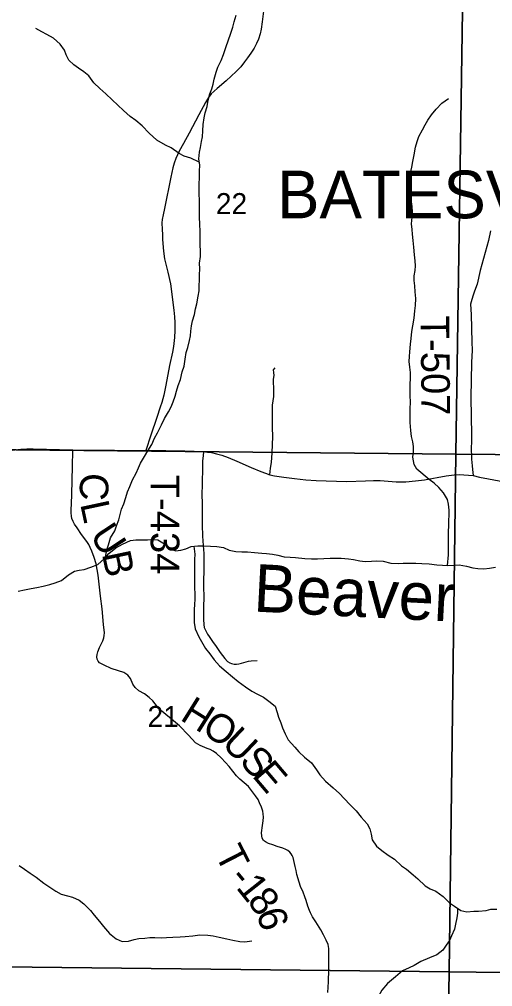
# Model space of a CAD drawing. Extents: x 0 to 34, y -8.9 to 22.
# Drawn here: x 24.815 to 25.756, y 8.187 to 10.111 of the extents above; entities that cross this region are included whole.
import ezdxf

# ---------------------------------------------------------------- set-up
doc = ezdxf.new("R2010")
doc.units = 0
for name, color, linetype in [('GM_X_Corporation', 7, 'Continuous'), ('GM_X_Corporation_Text', 7, 'Continuous'), ('GM_X_County_Road', 7, 'Continuous'), ('GM_X_Minor_River', 7, 'Continuous'), ('GM_X_Minor_River_Text', 7, 'Continuous'), ('GM_X_Section_Text', 7, 'Continuous'), ('GM_X_State_Route', 7, 'Continuous'), ('GM_X_Township_Road', 7, 'Continuous'), ('GM_X_Township_Road_Text', 7, 'Continuous')]:
    doc.layers.add(name, color=color, linetype=linetype)

msp = doc.modelspace()

# ---------------------------------------------------------------- linework, layer by layer
at = {"layer": 'GM_X_Corporation'}
for points in [[(24.6816, 10.2678), (25.698, 10.2614), (25.683, 9.2467), (24.6733, 9.2562)], [(25.698, 10.2614), (26.7158, 10.2453), (26.7025, 9.2378), (25.683, 9.2467)], [(25.683, 9.2467), (25.6692, 8.2169), (24.6618, 8.2279), (24.6733, 9.2562)], [(26.7025, 9.2378), (26.6846, 8.2041), (25.6692, 8.2169), (25.683, 9.2467)], [(24.6618, 8.2279), (25.6692, 8.2169), (25.6523, 7.1969), (24.6491, 7.2004)], [(25.6692, 8.2169), (26.6846, 8.2041), (26.6684, 7.1864), (25.6523, 7.1969)]]:
    msp.add_lwpolyline(points, close=True, dxfattribs=at)
at = {"layer": 'GM_X_County_Road'}
msp.add_lwpolyline([(25.3018, 10.138), (25.2976, 10.1062), (25.2955, 10.0919), (25.2933, 10.0823), (25.2901, 10.0721), (25.2863, 10.0633), (25.2814, 10.0537), (25.2752, 10.0443), (25.2686, 10.0346), (25.2626, 10.0268), (25.255, 10.0171), (25.2459, 10.0078), (25.226, 9.9889), (25.2079, 9.9739), (25.1964, 9.963), (25.1908, 9.9561), (25.1846, 9.9459), (25.1715, 9.9216), (25.1524, 9.8847), (25.1411, 9.8646), (25.1328, 9.8494), (25.126, 9.8347), (25.1228, 9.825), (25.1201, 9.8159), (25.116, 9.7977), (25.1034, 9.7348), (25.1008, 9.7223), (25.0989, 9.7133), (25.0982, 9.7064), (25.0987, 9.6932), (25.0992, 9.6832), (25.0995, 9.6737), (25.1015, 9.6504), (25.1034, 9.6351), (25.1065, 9.6218), (25.1097, 9.6084), (25.1152, 9.585), (25.1218, 9.533), (25.1235, 9.5197), (25.1242, 9.5085), (25.1241, 9.4921), (25.1229, 9.4787), (25.1212, 9.4605), (25.1195, 9.4493), (25.1134, 9.4227), (25.1057, 9.3835), (25.102, 9.3641), (25.0981, 9.3493), (25.095, 9.3398), (25.0878, 9.3195), (25.0763, 9.2844), (25.0662, 9.2539)], dxfattribs=at)
at = {"layer": 'GM_X_Minor_River'}
for points in [[(24.9862, 9.0415), (24.9884, 9.0561), (24.9918, 9.0663), (24.996, 9.0804), (25.0043, 9.0937), (25.0081, 9.104), (25.0122, 9.1157), (25.0152, 9.1264), (25.0178, 9.137), (25.0224, 9.148), (25.0265, 9.1606), (25.0295, 9.1716), (25.0341, 9.1819), (25.0397, 9.1956), (25.0469, 9.2089), (25.0518, 9.2191), (25.0556, 9.2286), (25.0635, 9.242), (25.0703, 9.253), (25.0779, 9.2659), (25.0836, 9.2785), (25.0896, 9.2891), (25.0975, 9.3051), (25.1032, 9.3176), (25.1115, 9.331), (25.1164, 9.3405), (25.1206, 9.3507), (25.1243, 9.3621), (25.1274, 9.372), (25.1307, 9.383), (25.1353, 9.3952), (25.1387, 9.41), (25.1424, 9.4214), (25.1447, 9.4351), (25.1465, 9.4484), (25.1495, 9.4583), (25.1529, 9.4723), (25.1548, 9.4818), (25.1555, 9.4913), (25.157, 9.5016), (25.1593, 9.5119), (25.1627, 9.524), (25.1653, 9.5354), (25.1676, 9.5457), (25.1702, 9.5605), (25.172, 9.5711), (25.1724, 9.581), (25.1731, 9.5932), (25.1731, 9.6034), (25.1735, 9.6148), (25.1731, 9.6266), (25.1749, 9.6395), (25.1749, 9.6501), (25.1745, 9.663), (25.1741, 9.6744), (25.174, 9.6892), (25.1733, 9.704), (25.1728, 9.7177), (25.1732, 9.7276), (25.1732, 9.7393), (25.1728, 9.7519), (25.1724, 9.7633), (25.1723, 9.7842), (25.1727, 9.7963), (25.173, 9.8096), (25.1734, 9.8214), (25.1718, 9.8339), (25.1729, 9.8472), (25.1748, 9.8567), (25.1767, 9.8681), (25.1789, 9.8776), (25.1796, 9.8894), (25.1804, 9.9019), (25.1822, 9.9156), (25.1841, 9.9251), (25.1879, 9.9376), (25.1905, 9.9506), (25.1935, 9.9631), (25.1973, 9.973), (25.1999, 9.9825), (25.2018, 9.992), (25.2063, 10.0064), (25.2097, 10.0159), (25.2157, 10.0292), (25.221, 10.0414), (25.2259, 10.0574), (25.2297, 10.0688), (25.2353, 10.084), (25.2391, 10.0958), (25.2421, 10.1064), (25.2459, 10.1194)], [(25.1726, 9.8271), (25.1559, 9.835), (25.1422, 9.8391), (25.1327, 9.8444), (25.1164, 9.8554), (25.1053, 9.861), (25.0879, 9.8712), (25.073, 9.8848), (25.0586, 9.8992), (25.046, 9.9102), (25.035, 9.9181), (25.0221, 9.9299), (25.0103, 9.9408), (24.9992, 9.9514), (24.9867, 9.9628), (24.9749, 9.9734), (24.9631, 9.9851), (24.9525, 9.9991), (24.9426, 10.0071), (24.9323, 10.0143), (24.9228, 10.0211), (24.9129, 10.0302), (24.9076, 10.0404), (24.9041, 10.0499), (24.8958, 10.0616), (24.8824, 10.0741), (24.8692, 10.0809), (24.8593, 10.0866), (24.8475, 10.093)], [(25.6664, 9.0253), (25.6685, 9.0465), (25.6684, 9.0704), (25.668, 9.0826), (25.6684, 9.0932), (25.6691, 9.1035), (25.6691, 9.1145), (25.6694, 9.1251), (25.6694, 9.135), (25.6682, 9.1471), (25.6663, 9.1566), (25.6583, 9.1699), (25.6492, 9.1801), (25.6397, 9.1888), (25.6298, 9.1964), (25.6055, 9.2168), (25.5998, 9.2262), (25.5971, 9.2407), (25.5986, 9.2517), (25.5985, 9.2616), (25.597, 9.271), (25.5943, 9.2813), (25.5935, 9.2934), (25.592, 9.3094), (25.5919, 9.3367), (25.5923, 9.3496), (25.5919, 9.3629), (25.5918, 9.3743), (25.5922, 9.3853), (25.5929, 9.3975), (25.5929, 9.4088), (25.591, 9.4198), (25.5902, 9.4305), (25.5905, 9.4404), (25.5913, 9.4498), (25.5924, 9.465), (25.5939, 9.4768), (25.5954, 9.4905), (25.5972, 9.5015), (25.5998, 9.5171), (25.6013, 9.5315), (25.6024, 9.5421), (25.6032, 9.5558), (25.602, 9.5695), (25.6012, 9.5813), (25.6001, 9.5919), (25.6, 9.6014), (25.6019, 9.6116), (25.6026, 9.6211), (25.6019, 9.631), (25.6007, 9.6431), (25.5991, 9.6579), (25.5976, 9.6712), (25.5964, 9.6838), (25.5956, 9.6936), (25.5949, 9.7046), (25.596, 9.7176), (25.5967, 9.7282), (25.5959, 9.7388), (25.5947, 9.7483), (25.5936, 9.7605), (25.592, 9.7734), (25.5909, 9.7844), (25.5912, 9.795), (25.5927, 9.8053), (25.5953, 9.8174), (25.5972, 9.8284), (25.5998, 9.8417), (25.6028, 9.8573), (25.6058, 9.8683), (25.6092, 9.8782), (25.6164, 9.8915), (25.6221, 9.9014), (25.6274, 9.9109), (25.6342, 9.9212), (25.6436, 9.9326), (25.655, 9.9448), (25.6679, 9.9536)], [(24.8125, 8.9738), (24.8251, 8.9769), (24.8383, 8.9796), (24.8493, 8.9812), (24.8622, 8.9839), (24.8751, 8.9873), (24.8861, 8.9908), (24.8983, 8.9954), (24.9123, 9.0068), (24.924, 9.0141), (24.9335, 9.016), (24.9434, 9.0172), (24.957, 9.0218), (24.971, 9.0268), (24.9843, 9.0393), (24.9926, 9.0489), (25.0066, 9.0603), (25.0199, 9.0672), (25.0354, 9.0748), (25.0464, 9.076), (25.0578, 9.076), (25.0696, 9.0764), (25.0795, 9.0765), (25.0901, 9.0761), (25.103, 9.0682), (25.1148, 9.0588), (25.1251, 9.0539), (25.1361, 9.0554), (25.1455, 9.0585), (25.1561, 9.0627), (25.1698, 9.0639), (25.1812, 9.0643), (25.1945, 9.0636), (25.2074, 9.0629), (25.2207, 9.0606), (25.2317, 9.0557), (25.245, 9.0531), (25.2571, 9.052), (25.2685, 9.0521), (25.2825, 9.051), (25.297, 9.0499), (25.3064, 9.0491), (25.3178, 9.0477), (25.3285, 9.0454)], [(25.1617, 9.0632), (25.1638, 9.0479), (25.163, 9.0373), (25.1627, 9.0259), (25.1631, 9.016), (25.1627, 9.0027), (25.1628, 8.9932), (25.1632, 8.98), (25.1639, 8.9693), (25.1636, 8.9576), (25.1632, 8.9481), (25.1625, 8.9367), (25.1626, 8.912), (25.1641, 8.8991), (25.1717, 8.8832), (25.1794, 8.8692), (25.1851, 8.8597), (25.1934, 8.8491), (25.2022, 8.8373), (25.2125, 8.8256), (25.2258, 8.8143), (25.2387, 8.8037), (25.2501, 8.7942), (25.2645, 8.7836), (25.2771, 8.7749), (25.2885, 8.7693), (25.2999, 8.7633), (25.3109, 8.7553), (25.3231, 8.7455), (25.3273, 8.733), (25.33, 8.7231), (25.3345, 8.7121), (25.3383, 8.7023), (25.3433, 8.6905), (25.349, 8.6784), (25.3623, 8.664), (25.3707, 8.6542), (25.3817, 8.6439), (25.3954, 8.6326), (25.4057, 8.619), (25.4126, 8.6087), (25.4236, 8.5959), (25.4388, 8.583), (25.4517, 8.5717), (25.4605, 8.5618), (25.4726, 8.549), (25.4844, 8.5369), (25.4943, 8.5244), (25.5061, 8.5111), (25.5115, 8.5013), (25.5141, 8.491), (25.5164, 8.4793), (25.5252, 8.4668), (25.5358, 8.4584), (25.5484, 8.449), (25.5609, 8.4411), (25.575, 8.4278), (25.5849, 8.4214), (25.5978, 8.4101), (25.6073, 8.4021), (25.6221, 8.3881), (25.6316, 8.3821), (25.6427, 8.3776), (25.6575, 8.367), (25.67, 8.3545), (25.6803, 8.3473), (25.6924, 8.3386), (25.7046, 8.336), (25.7183, 8.3376), (25.7277, 8.3376), (25.7429, 8.3392), (25.7524, 8.3415), (25.7642, 8.3419)], [(25.3285, 9.0454), (25.3414, 9.0424), (25.3535, 9.0413), (25.3638, 9.041), (25.3827, 9.0388), (25.396, 9.038), (25.4078, 9.0381), (25.4199, 9.0393), (25.4325, 9.0397), (25.4548, 9.0398), (25.4693, 9.0383), (25.4791, 9.0368), (25.4917, 9.0346), (25.5023, 9.0331), (25.5148, 9.0335), (25.5247, 9.0343), (25.538, 9.0339), (25.5535, 9.0294), (25.568, 9.0291), (25.5782, 9.0295), (25.5922, 9.0296), (25.6032, 9.03), (25.6154, 9.0293), (25.6298, 9.0282), (25.645, 9.0267), (25.656, 9.0256), (25.6655, 9.0252), (25.6788, 9.0257), (25.6894, 9.0261), (25.7038, 9.0235), (25.7167, 9.0205), (25.7266, 9.019), (25.7384, 9.0183), (25.7494, 9.0198), (25.7615, 9.0218)], [(24.8145, 8.4287), (24.8248, 8.4211), (24.8362, 8.4132), (24.8484, 8.4053), (24.8636, 8.3936), (24.8731, 8.3868), (24.8871, 8.3777), (24.8981, 8.3713), (24.9103, 8.3679), (24.9202, 8.3653), (24.9335, 8.3593), (24.943, 8.3521), (24.9559, 8.3392), (24.9635, 8.3294), (24.9738, 8.3173), (24.9818, 8.307), (24.9939, 8.293), (25.0069, 8.2828), (25.019, 8.2772), (25.0315, 8.278), (25.0429, 8.2814), (25.0524, 8.283), (25.0642, 8.2842), (25.074, 8.285), (25.0839, 8.2854), (25.0964, 8.2843), (25.1074, 8.2851), (25.1199, 8.2859), (25.1344, 8.2863), (25.1442, 8.2875), (25.1594, 8.2883), (25.1738, 8.2902), (25.1894, 8.2899), (25.2, 8.2884), (25.2118, 8.2862), (25.2273, 8.2828), (25.2391, 8.2802), (25.2532, 8.2772), (25.2634, 8.2769), (25.2767, 8.2784)], [(25.6858, 8.3434), (25.686, 8.3337), (25.6845, 8.3242), (25.6823, 8.312), (25.68, 8.3018), (25.6743, 8.2888), (25.6702, 8.2793), (25.6638, 8.2698), (25.657, 8.2603), (25.6448, 8.2508), (25.6304, 8.2447), (25.613, 8.2374), (25.6001, 8.2298), (25.5902, 8.2248), (25.577, 8.2187), (25.5626, 8.2069), (25.5467, 8.1939), (25.5353, 8.1802), (25.5281, 8.1673), (25.5175, 8.1555), (25.5062, 8.1448), (25.4948, 8.1448)]]:
    msp.add_lwpolyline(points, dxfattribs=at)
at = {"layer": 'GM_X_State_Route'}
msp.add_lwpolyline([(24.7888, 9.2532), (24.8178, 9.2564), (24.8298, 9.2572), (24.8422, 9.2572), (24.9212, 9.2551), (25.0037, 9.2542), (25.0662, 9.2539), (25.1063, 9.2535), (25.1437, 9.253), (25.1809, 9.2516), (25.1888, 9.2507), (25.1965, 9.2495), (25.2067, 9.2474), (25.2172, 9.2443), (25.2298, 9.2397), (25.2472, 9.2327), (25.276, 9.2201), (25.2948, 9.2122), (25.3043, 9.2085), (25.3126, 9.2057), (25.3219, 9.2036), (25.3407, 9.201), (25.3621, 9.1982), (25.3843, 9.1953), (25.4052, 9.1939), (25.4655, 9.1921), (25.5033, 9.1934), (25.5187, 9.1942), (25.5325, 9.1939), (25.5642, 9.1916), (25.5835, 9.1915), (25.6025, 9.1933), (25.6203, 9.1956), (25.6636, 9.2035), (25.6794, 9.2055), (25.6898, 9.206), (25.6988, 9.2057), (25.7175, 9.2042), (25.73, 9.201), (25.7765, 9.1919)], dxfattribs=at)
at = {"layer": 'GM_X_Township_Road'}
for points in [[(25.7515, 9.6905), (25.7475, 9.6715), (25.7412, 9.6473), (25.7314, 9.6117), (25.7254, 9.5848), (25.72, 9.5708), (25.7172, 9.5624), (25.7149, 9.5541), (25.7122, 9.545), (25.7135, 9.524), (25.7145, 9.4694), (25.7151, 9.4532), (25.7137, 9.4289), (25.7127, 9.3593), (25.7139, 9.2843), (25.7137, 9.2756), (25.7134, 9.2542), (25.7136, 9.244), (25.7141, 9.2365), (25.7152, 9.2236), (25.7159, 9.2162), (25.7175, 9.2042)], [(25.3126, 9.2057), (25.3142, 9.2184), (25.3159, 9.2299), (25.3173, 9.2493), (25.318, 9.2657), (25.3187, 9.2808), (25.3184, 9.3), (25.318, 9.3204), (25.3184, 9.3437), (25.3211, 9.3614), (25.3209, 9.3715), (25.3201, 9.3957), (25.3214, 9.4027), (25.3211, 9.4089), (25.32, 9.414), (25.3236, 9.418)], [(25.4279, 8.176), (25.4293, 8.1968), (25.4302, 8.2219), (25.43, 8.2443), (25.4303, 8.2515), (25.4303, 8.2572), (25.4299, 8.2635), (25.4286, 8.2712), (25.4251, 8.28), (25.4197, 8.2907), (25.4142, 8.3005), (25.4042, 8.3166), (25.3976, 8.3265), (25.3938, 8.334), (25.3917, 8.3392), (25.3886, 8.3477), (25.3849, 8.3588), (25.3824, 8.3659), (25.3789, 8.3753), (25.3741, 8.3868), (25.371, 8.3956), (25.3668, 8.4104), (25.3649, 8.4183), (25.3632, 8.4265), (25.3616, 8.4327), (25.3606, 8.4386), (25.3589, 8.444), (25.3574, 8.4481), (25.3554, 8.4514), (25.3525, 8.4548), (25.3489, 8.458), (25.3449, 8.4605), (25.3387, 8.4629), (25.3271, 8.4665), (25.3186, 8.4692), (25.3105, 8.4724), (25.3043, 8.4752), (25.3002, 8.478), (25.2974, 8.4828), (25.2967, 8.4874), (25.2965, 8.4933), (25.2983, 8.5077), (25.2998, 8.5172), (25.3002, 8.5244), (25.2998, 8.5311), (25.2986, 8.5364), (25.296, 8.5443), (25.2926, 8.553), (25.2893, 8.5598), (25.2844, 8.5671), (25.2704, 8.5856), (25.2534, 8.6003), (25.2465, 8.6067), (25.232, 8.6253), (25.2249, 8.6333), (25.2157, 8.6428), (25.2067, 8.6512), (25.2003, 8.6556), (25.1941, 8.6592), (25.1883, 8.6613), (25.1741, 8.6672), (25.1647, 8.6723), (25.1511, 8.6876), (25.1332, 8.706), (25.1209, 8.716), (25.0978, 8.7355), (25.0895, 8.7441), (25.08, 8.7556), (25.0725, 8.7626), (25.0636, 8.7697), (25.0526, 8.7755), (25.0448, 8.7823), (25.0405, 8.7888), (25.0356, 8.8002), (25.0303, 8.8067), (25.0223, 8.812), (25.0118, 8.8159), (24.9972, 8.8203), (24.9833, 8.8267), (24.9738, 8.8314), (24.9713, 8.8346), (24.9697, 8.8385), (24.9689, 8.8432), (24.9695, 8.848), (24.9707, 8.8533), (24.9739, 8.862), (24.9804, 8.8753), (24.9825, 8.8814), (24.9833, 8.8858), (24.9837, 8.8914), (24.9822, 8.9077), (24.9793, 8.939), (24.9758, 8.9638), (24.9726, 8.9937), (24.9716, 9.0061), (24.9671, 9.0283), (24.9637, 9.041), (24.9591, 9.0538), (24.9558, 9.061), (24.9526, 9.0665), (24.9486, 9.0725), (24.9384, 9.0867), (24.9293, 9.1), (24.9244, 9.1071), (24.9215, 9.1126), (24.9193, 9.1182), (24.9182, 9.1233), (24.9176, 9.1297), (24.9178, 9.1343), (24.9189, 9.1651), (24.9198, 9.1963), (24.9206, 9.2209), (24.9212, 9.2551)], [(25.1809, 9.2516), (25.18, 9.2433), (25.1792, 9.2334), (25.1791, 9.22), (25.1782, 9.1879), (25.1779, 9.1644), (25.1781, 9.1501), (25.178, 9.1336), (25.1784, 9.1059), (25.1792, 9.0831), (25.1804, 9.0647), (25.1813, 9.0489), (25.1813, 9.0254), (25.181, 8.984), (25.1815, 8.9617), (25.181, 8.9438), (25.1806, 8.9269), (25.1806, 8.9176), (25.1813, 8.9074), (25.1825, 8.9017), (25.1852, 8.895), (25.1891, 8.8887), (25.1923, 8.8837), (25.1989, 8.8742), (25.2058, 8.864), (25.214, 8.8519), (25.2231, 8.8402), (25.2288, 8.8344), (25.2333, 8.8315), (25.2364, 8.8302), (25.239, 8.8293), (25.2418, 8.8291), (25.2465, 8.8289), (25.2513, 8.8296), (25.2564, 8.8308), (25.2658, 8.8334), (25.2706, 8.8346), (25.276, 8.8353), (25.2876, 8.8364)]]:
    msp.add_lwpolyline(points, dxfattribs=at)

# ---------------------------------------------------------------- texts
at = {"layer": 'GM_X_Corporation_Text'}
msp.add_text('BATESVILLE', height=0.0947, rotation=0, dxfattribs=at).set_placement((25.3272, 9.7156))
at = {"layer": 'GM_X_Minor_River_Text'}
msp.add_text('Beaver', height=0.0947, rotation=357.0891, dxfattribs=at).set_placement((25.2789, 8.9336))
at = {"layer": 'GM_X_Section_Text'}
for s, p in [('22', (25.2055, 9.7238)), ('21', (25.0696, 8.7038))]:
    msp.add_text(s, height=0.04186, rotation=0, dxfattribs=at).set_placement(p)
at = {"layer": 'GM_X_Township_Road_Text'}
for s, height, rotation, p in [('T-507', 0.05682, 270.5407, (25.6127, 9.5216)), ('C', 0.0568, 267.474, (24.9362, 9.21)), ('T-434', 0.05682, 270.0032, (25.076, 9.2057)), ('L', 0.0568, 282.0978, (24.9354, 9.1476)), ('U', 0.0568, 303.4081, (24.9532, 9.0849)), ('B', 0.0568, 281.9315, (24.9786, 9.0483)), ('H', 0.0568, 328.046, (25.1323, 8.7191)), ('O', 0.0568, 327.8073, (25.1747, 8.6927)), ('U', 0.0568, 316.7209, (25.2147, 8.6678)), ('S', 0.0568, 312.6576, (25.2503, 8.6343)), ('E', 0.0568, 310.334, (25.2759, 8.6066)), ('T', 0.0568, 297.2129, (25.2026, 8.4511)), ('-', 0.0568, 309.7486, (25.2295, 8.4021)), ('1', 0.0568, 308.5281, (25.2442, 8.3844)), ('8', 0.0568, 308.5786, (25.266, 8.3569)), ('6', 0.0568, 287.78, (25.2853, 8.3344))]:
    msp.add_text(s, height=height, rotation=rotation, dxfattribs=at).set_placement(p)

doc.saveas('drawing.dxf')
